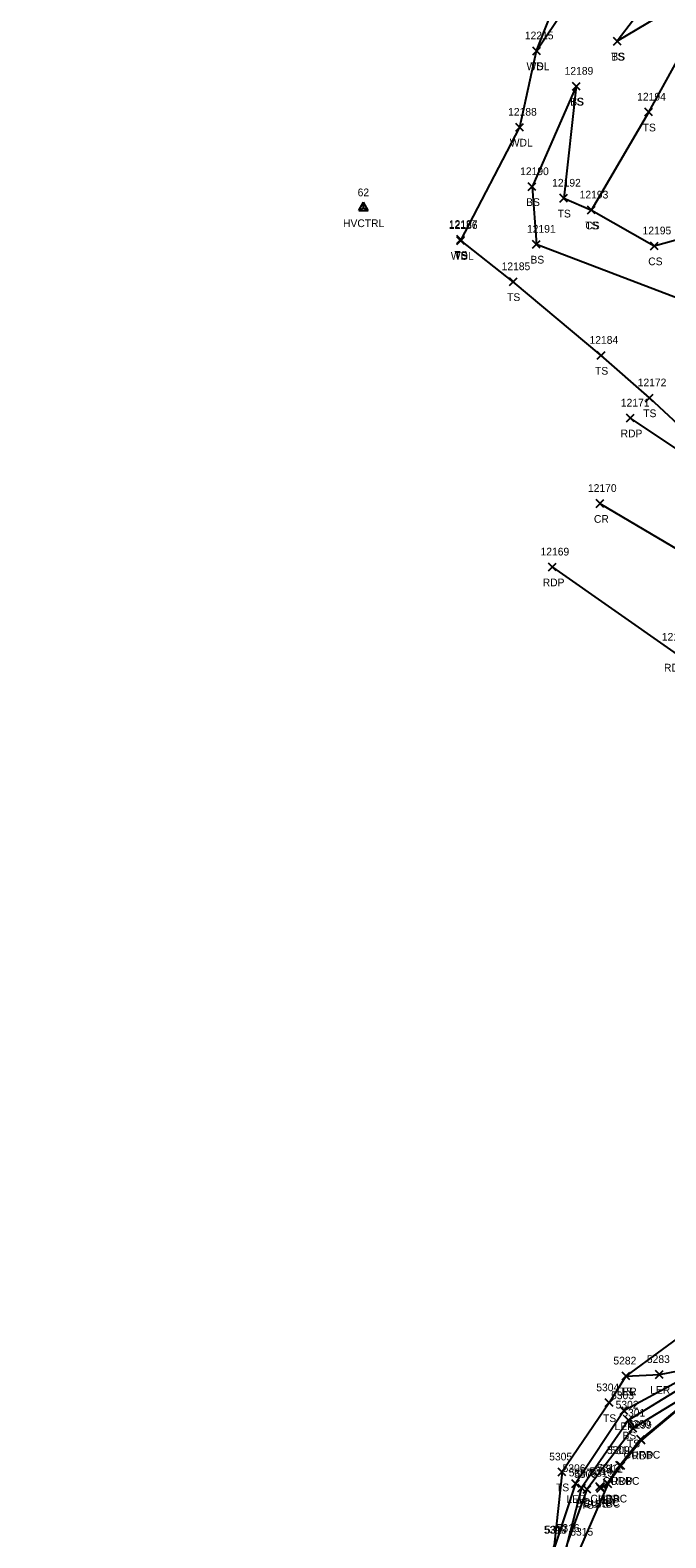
# Model space of a CAD drawing. Extents: x 1462089 to 1464015, y 730534 to 736144.
# Drawn here: x 1462266.5 to 1462431.4, y 731119.2 to 731510.2 of the extents above; entities that cross this region are included whole.
import ezdxf

# ---------------------------------------------------------------- set-up
doc = ezdxf.new("R2010")
doc.units = 0
for name, color, linetype in [('C_A', 7, 'Continuous'), ('C_I', 7, 'Continuous'), ('CPSM', 7, 'Continuous'), ('L_A', 7, 'Continuous'), ('L_I', 7, 'Continuous'), ('L_TIC', 7, 'Continuous'), ('LARO', 7, 'Continuous'), ('LAWA', 7, 'Continuous'), ('LELB', 7, 'Continuous'), ('P_A', 7, 'Continuous'), ('P_I', 7, 'Continuous'), ('P_TIC', 7, 'Continuous'), ('PET', 7, 'Continuous'), ('PRC', 7, 'Continuous'), ('R_A', 7, 'Continuous'), ('R_I', 7, 'Continuous'), ('R_TIC', 7, 'Continuous'), ('RC', 7, 'Continuous')]:
    doc.layers.add(name, color=color, linetype=linetype)

msp = doc.modelspace()

# ---------------------------------------------------------------- linework, layer by layer
at = {"layer": 'CPSM'}
for p, q in [((1462351.74, 731463.43), (1462352.99, 731465.59)), ((1462351.74, 731463.43), (1462352.99, 731464.15)), ((1462351.74, 731463.43), (1462354.24, 731463.43)), ((1462354.24, 731463.43), (1462352.99, 731465.59)), ((1462352.99, 731464.15), (1462352.99, 731465.59)), ((1462352.99, 731464.15), (1462352.99, 731464.15)), ((1462352.99, 731464.15), (1462354.24, 731463.43))]:
    msp.add_line(p, q, dxfattribs=at)
at = {"layer": 'L_TIC'}
for points in [[(1462396.88, 731503.85), (1462398.88, 731505.85)], [(1462398.88, 731503.85), (1462396.88, 731505.85)], [(1462396.88, 731503.85), (1462398.88, 731505.85)], [(1462398.88, 731503.85), (1462396.88, 731505.85)], [(1462417.84, 731506.35), (1462419.84, 731508.35)], [(1462419.84, 731506.35), (1462417.84, 731508.35)], [(1462417.84, 731506.35), (1462419.84, 731508.35)], [(1462419.84, 731506.35), (1462417.84, 731508.35)], [(1462407.2, 731494.67), (1462409.2, 731496.67)], [(1462409.2, 731494.67), (1462407.2, 731496.67)], [(1462407.2, 731494.67), (1462409.2, 731496.67)], [(1462409.2, 731494.67), (1462407.2, 731496.67)], [(1462426.01, 731487.97), (1462428.01, 731489.97)], [(1462428.01, 731487.97), (1462426.01, 731489.97)], [(1462392.54, 731484.05), (1462394.54, 731486.05)], [(1462394.54, 731484.05), (1462392.54, 731486.05)], [(1462395.74, 731468.63), (1462397.74, 731470.63)], [(1462397.74, 731468.63), (1462395.74, 731470.63)], [(1462403.95, 731465.65), (1462405.95, 731467.65)], [(1462405.95, 731465.65), (1462403.95, 731467.65)], [(1462411.1, 731462.57), (1462413.1, 731464.57)], [(1462413.1, 731462.57), (1462411.1, 731464.57)], [(1462411.1, 731462.57), (1462413.1, 731464.57)], [(1462413.1, 731462.57), (1462411.1, 731464.57)], [(1462377.17, 731454.94), (1462379.17, 731456.94)], [(1462379.17, 731454.94), (1462377.17, 731456.94)], [(1462377.23, 731454.67), (1462379.23, 731456.67)], [(1462379.23, 731454.67), (1462377.23, 731456.67)], [(1462377.23, 731454.67), (1462379.23, 731456.67)], [(1462379.23, 731454.67), (1462377.23, 731456.67)], [(1462396.86, 731453.7), (1462398.86, 731455.7)], [(1462398.86, 731453.7), (1462396.86, 731455.7)], [(1462427.42, 731453.26), (1462429.42, 731455.26)], [(1462429.42, 731453.26), (1462427.42, 731455.26)], [(1462390.84, 731443.98), (1462392.84, 731445.98)], [(1462392.84, 731443.98), (1462390.84, 731445.98)], [(1462413.65, 731424.88), (1462415.65, 731426.88)], [(1462415.65, 731424.88), (1462413.65, 731426.88)], [(1462426.15, 731413.86), (1462428.15, 731415.86)], [(1462428.15, 731413.86), (1462426.15, 731415.86)], [(1462426.15, 731413.86), (1462428.15, 731415.86)], [(1462428.15, 731413.86), (1462426.15, 731415.86)], [(1462420.08, 731160.18), (1462422.08, 731162.18)], [(1462422.08, 731160.18), (1462420.08, 731162.18)], [(1462420.08, 731160.18), (1462422.08, 731162.18)], [(1462422.08, 731160.18), (1462420.08, 731162.18)], [(1462420.08, 731160.18), (1462422.08, 731162.18)], [(1462422.08, 731160.18), (1462420.08, 731162.18)], [(1462428.77, 731160.58), (1462430.77, 731162.58)], [(1462430.77, 731160.58), (1462428.77, 731162.58)], [(1462415.72, 731153.25), (1462417.72, 731155.25)], [(1462417.72, 731153.25), (1462415.72, 731155.25)], [(1462419.56, 731151.18), (1462421.56, 731153.18)], [(1462421.56, 731151.18), (1462419.56, 731153.18)], [(1462420.74, 731148.76), (1462422.74, 731150.76)], [(1462422.74, 731148.76), (1462420.74, 731150.76)], [(1462421.91, 731146.67), (1462423.91, 731148.67)], [(1462423.91, 731146.67), (1462421.91, 731148.67)], [(1462403.51, 731135.3), (1462405.51, 731137.3)], [(1462405.51, 731135.3), (1462403.51, 731137.3)], [(1462407.03, 731132.29), (1462409.03, 731134.29)], [(1462409.03, 731132.29), (1462407.03, 731134.29)], [(1462415.41, 731132.17), (1462417.41, 731134.17)], [(1462417.41, 731132.17), (1462415.41, 731134.17)], [(1462408.59, 731131.16), (1462410.59, 731133.16)], [(1462410.59, 731131.16), (1462408.59, 731133.16)], [(1462409.95, 731130.79), (1462411.95, 731132.79)], [(1462411.95, 731130.79), (1462409.95, 731132.79)], [(1462413.53, 731131.07), (1462415.53, 731133.07)], [(1462415.53, 731131.07), (1462413.53, 731133.07)]]:
    msp.add_lwpolyline(points, dxfattribs=at)
at = {"layer": 'LARO'}
msp.add_lwpolyline([(1462421.08, 731161.18), (1462429.77, 731161.58), (1462434.7, 731162.55), (1462441.67, 731168.93), (1462453.2, 731177.81), (1462457.35, 731174.56), (1462444.99, 731165.98), (1462434.59, 731159.73), (1462420.56, 731152.18), (1462408.03, 731133.29), (1462402.71, 731117.35), (1462397.08, 731092.51), (1462393.45, 731079.21), (1462387.22, 731057.36)], dxfattribs=at)
at = {"layer": 'LAWA'}
msp.add_lwpolyline([(1462378.23, 731455.67), (1462393.54, 731485.05), (1462397.88, 731504.85), (1462412.43, 731541.74), (1462426.97, 731578.82), (1462435.48, 731600.22), (1462426.04, 731605), (1462419.39, 731620.93), (1462398.1, 731641.67), (1462386.95, 731659.57), (1462349.25, 731683.24), (1462307.31, 731709.2), (1462266.51, 731744.62)], dxfattribs=at)
at = {"layer": 'LELB'}
for points in [[(1462397.88, 731504.85), (1462420.24, 731538.39), (1462435.67, 731574.94), (1462441.21, 731616.7), (1462437.52, 731632.37), (1462443.06, 731640.91)], [(1462408.2, 731495.67), (1462396.74, 731469.63), (1462397.86, 731454.7), (1462436.44, 731440.05), (1462457.61, 731441.61), (1462470.07, 731467.89), (1462478.29, 731508.58), (1462469, 731526.04), (1462453.5, 731532.98), (1462435.78, 731529.6), (1462418.84, 731507.35)], [(1462408.2, 731495.67), (1462404.95, 731466.65), (1462412.1, 731463.57), (1462427.01, 731488.97), (1462442.62, 731517.11), (1462436.42, 731517.86), (1462418.84, 731507.35)], [(1462412.1, 731463.57), (1462428.42, 731454.26), (1462439.42, 731457.34), (1462447.61, 731477.2), (1462455.11, 731511.94), (1462442.62, 731517.11)], [(1462427.15, 731414.86), (1462414.65, 731425.88), (1462391.84, 731444.98), (1462378.23, 731455.67), (1462378.17, 731455.94)], [(1462427.15, 731414.86), (1462451.95, 731391.92), (1462485.98, 731369.76)], [(1462469.96, 731320.89), (1462481.75, 731313.7), (1462500.92, 731301.56), (1462509.79, 731291.05), (1462521.16, 731275.67), (1462522.58, 731261.75), (1462518.92, 731252.74), (1462517.42, 731247.57), (1462509.22, 731222.45), (1462493.71, 731197.4), (1462483.1, 731182.49), (1462458.9, 731167.14), (1462446.31, 731163.57), (1462437.33, 731156.38), (1462422.91, 731147.67), (1462410.95, 731131.79), (1462405.84, 731117.78), (1462400.97, 731091.72), (1462399.8, 731078.68)], [(1462518.92, 731252.74), (1462515.36, 731256.06), (1462509.08, 731259.12), (1462501.57, 731255.74), (1462493.12, 731226.9), (1462479.94, 731202.76), (1462471.29, 731188.94), (1462454.53, 731182.21), (1462439.9, 731174.95), (1462421.08, 731161.18), (1462416.72, 731154.25), (1462404.51, 731136.3), (1462402.49, 731117.3), (1462393.94, 731092.91), (1462391.31, 731079.07), (1462386.09, 731057.45)], [(1462511.26, 731252.04), (1462509.64, 731252.34), (1462504.61, 731241.58), (1462498.49, 731224.71), (1462497.09, 731222.89), (1462488.47, 731200.75), (1462479.7, 731185.03), (1462458.23, 731171.28), (1462446.31, 731163.57), (1462435.33, 731158.03), (1462421.74, 731149.76), (1462409.59, 731132.16), (1462405.84, 731117.78), (1462398.93, 731092.22), (1462395.96, 731078.72), (1462388.79, 731056.92)], [(1462416.41, 731133.17), (1462414.53, 731132.07)]]:
    msp.add_lwpolyline(points, dxfattribs=at)
at = {"layer": 'P_TIC'}
for points in [[(1462421.21, 731408.62), (1462423.21, 731410.62)], [(1462423.21, 731408.62), (1462421.21, 731410.62)], [(1462413.33, 731386.47), (1462415.33, 731388.47)], [(1462415.33, 731386.47), (1462413.33, 731388.47)], [(1462401, 731369.99), (1462403, 731371.99)], [(1462403, 731369.99), (1462401, 731371.99)], [(1462424.08, 731143.55), (1462426.08, 731145.55)], [(1462426.08, 731143.55), (1462424.08, 731145.55)], [(1462418.78, 731136.93), (1462420.78, 731138.93)], [(1462420.78, 731136.93), (1462418.78, 731138.93)], [(1462415.41, 731132.17), (1462417.41, 731134.17)], [(1462417.41, 731132.17), (1462415.41, 731134.17)]]:
    msp.add_lwpolyline(points, dxfattribs=at)
at = {"layer": 'PET'}
for points in [[(1462422.21, 731409.62), (1462451.3, 731390.13)], [(1462402, 731370.99), (1462433.47, 731348.9), (1462462.94, 731328.44)], [(1462511.66, 731215.87), (1462503.71, 731198.27), (1462494.96, 731186.15), (1462485.99, 731177.44), (1462472.14, 731168.91), (1462464.38, 731165.52), (1462461.38, 731164.62), (1462435.96, 731153.62), (1462425.08, 731144.55), (1462419.78, 731137.93), (1462416.41, 731133.17), (1462409.32, 731116.8), (1462403.61, 731090.05), (1462401.41, 731079.77), (1462394.86, 731054.21)]]:
    msp.add_lwpolyline(points, dxfattribs=at)
at = {"layer": 'PRC'}
msp.add_lwpolyline([(1462414.33, 731387.47), (1462444.34, 731369.77)], dxfattribs=at)
at = {"layer": 'R_TIC'}
for points in [[(1462423.89, 731143.77), (1462425.89, 731145.77)], [(1462425.89, 731143.77), (1462423.89, 731145.77)], [(1462418.48, 731136.98), (1462420.48, 731138.98)], [(1462420.48, 731136.98), (1462418.48, 731138.98)], [(1462415.28, 731132.4), (1462417.28, 731134.4)], [(1462417.28, 731132.4), (1462415.28, 731134.4)], [(1462413.3, 731131.5), (1462415.3, 731133.5)], [(1462415.3, 731131.5), (1462413.3, 731133.5)], [(1462413.53, 731131.07), (1462415.53, 731133.07)], [(1462415.53, 731131.07), (1462413.53, 731133.07)]]:
    msp.add_lwpolyline(points, dxfattribs=at)
at = {"layer": 'RC'}
msp.add_lwpolyline([(1462437.33, 731156.38), (1462437.7, 731155.92), (1462435.97, 731153.86), (1462424.89, 731144.77), (1462419.48, 731137.98), (1462416.28, 731133.4), (1462414.53, 731132.07), (1462414.3, 731132.5)], dxfattribs=at)

# ---------------------------------------------------------------- texts
at = {"layer": 'C_A'}
msp.add_text('HVCTRL', height=2, dxfattribs=at).set_placement((1462347.68, 731459.15))
at = {"layer": 'C_I'}
msp.add_text('62', height=2, dxfattribs=at).set_placement((1462351.47, 731467.15))
at = {"layer": 'L_A'}
for s, p in [('WDL', (1462395.29, 731499.85)), ('TS', (1462396.29, 731499.85)), ('TS', (1462417.25, 731502.35)), ('BS', (1462417.29, 731502.35)), ('TS', (1462406.61, 731490.67)), ('BS', (1462406.64, 731490.67)), ('TS', (1462425.42, 731483.97)), ('WDL', (1462390.95, 731480.05)), ('BS', (1462395.18, 731464.63)), ('TS', (1462403.36, 731461.65)), ('TS', (1462410.51, 731458.57)), ('CS', (1462410.54, 731458.57)), ('WDL', (1462375.65, 731450.67)), ('TS', (1462376.58, 731450.94)), ('TS', (1462376.64, 731450.67)), ('BS', (1462396.3, 731449.7)), ('CS', (1462426.86, 731449.26)), ('TS', (1462390.25, 731439.98)), ('TS', (1462413.06, 731420.88)), ('TS', (1462425.56, 731409.86)), ('TS', (1462425.56, 731409.86)), ('LER', (1462418.67, 731156.18)), ('LEL', (1462418.72, 731156.18)), ('TS', (1462419.49, 731156.18)), ('LER', (1462427.36, 731156.58)), ('TS', (1462415.13, 731149.25)), ('LER', (1462418.14, 731147.18)), ('BS', (1462420.18, 731144.76)), ('TS', (1462421.32, 731142.67)), ('TS', (1462402.92, 731131.3)), ('LER', (1462405.62, 731128.29)), ('BS', (1462414.85, 731128.17)), ('BS', (1462408.03, 731127.16)), ('TS', (1462409.36, 731126.79)), ('BS', (1462412.97, 731127.07))]:
    msp.add_text(s, height=2, dxfattribs=at).set_placement(p)
at = {"layer": 'L_I'}
for s, p in [('12215', (1462394.85, 731507.85)), ('12215', (1462394.85, 731507.85)), ('12189', (1462405.17, 731498.67)), ('12189', (1462405.17, 731498.67)), ('12194', (1462423.99, 731491.97)), ('12188', (1462390.51, 731488.05)), ('12190', (1462393.63, 731472.63)), ('12192', (1462401.93, 731469.65)), ('12193', (1462409.07, 731466.57)), ('12193', (1462409.07, 731466.57)), ('12187', (1462375.14, 731458.94)), ('12186', (1462375.15, 731458.67)), ('12186', (1462375.15, 731458.67)), ('12191', (1462395.41, 731457.7)), ('12195', (1462425.39, 731457.26)), ('12185', (1462388.82, 731447.98)), ('12184', (1462411.63, 731428.88)), ('12172', (1462424.13, 731417.86)), ('12172', (1462424.13, 731417.86)), ('5282', (1462417.82, 731164.18)), ('5282', (1462417.82, 731164.18)), ('5282', (1462417.82, 731164.18)), ('5283', (1462426.51, 731164.58)), ('5304', (1462413.38, 731157.25)), ('5303', (1462417.22, 731155.18)), ('5302', (1462418.4, 731152.76)), ('5301', (1462420.13, 731150.67)), ('5305', (1462401.17, 731139.3)), ('5306', (1462404.64, 731136.29)), ('5311', (1462414.29, 731136.17)), ('5307', (1462406.25, 731135.16)), ('5308', (1462407.62, 731134.79)), ('5313', (1462411.84, 731135.07)), ('5318', (1462399.79, 731120.3)), ('5317', (1462400.02, 731120.35)), ('5316', (1462403.1, 731120.78)), ('5316', (1462403.1, 731120.78))]:
    msp.add_text(s, height=2, dxfattribs=at).set_placement(p)
at = {"layer": 'P_A'}
for s, p in [('RDP', (1462419.7, 731404.62)), ('CR', (1462412.77, 731382.47)), ('RDP', (1462399.49, 731365.99)), ('RDP', (1462430.95, 731343.9)), ('RDP', (1462422.57, 731139.55)), ('RDP', (1462417.27, 731132.93)), ('RDP', (1462413.9, 731128.17))]:
    msp.add_text(s, height=2, dxfattribs=at).set_placement(p)
at = {"layer": 'P_I'}
for s, p in [('12171', (1462419.75, 731412.62)), ('12170', (1462411.22, 731390.47)), ('12169', (1462398.92, 731373.99)), ('12176', (1462430.39, 731351.9)), ('5299', (1462421.81, 731147.55)), ('5310', (1462417, 731140.93)), ('5311', (1462414.29, 731136.17)), ('5315', (1462406.63, 731119.8))]:
    msp.add_text(s, height=2, dxfattribs=at).set_placement(p)
at = {"layer": 'R_A'}
for p in [(1462420.47, 731139.77), (1462415.07, 731132.98), (1462411.87, 731128.4), (1462409.88, 731127.5), (1462410.12, 731127.07)]:
    msp.add_text('CURBC', height=2, dxfattribs=at).set_placement(p)
at = {"layer": 'R_I'}
for s, p in [('5300', (1462421.47, 731147.77)), ('5309', (1462416.14, 731140.98)), ('5314', (1462411.6, 731135.5)), ('5312', (1462413.59, 731136.4)), ('5313', (1462411.84, 731135.07))]:
    msp.add_text(s, height=2, dxfattribs=at).set_placement(p)

doc.saveas('drawing.dxf')
